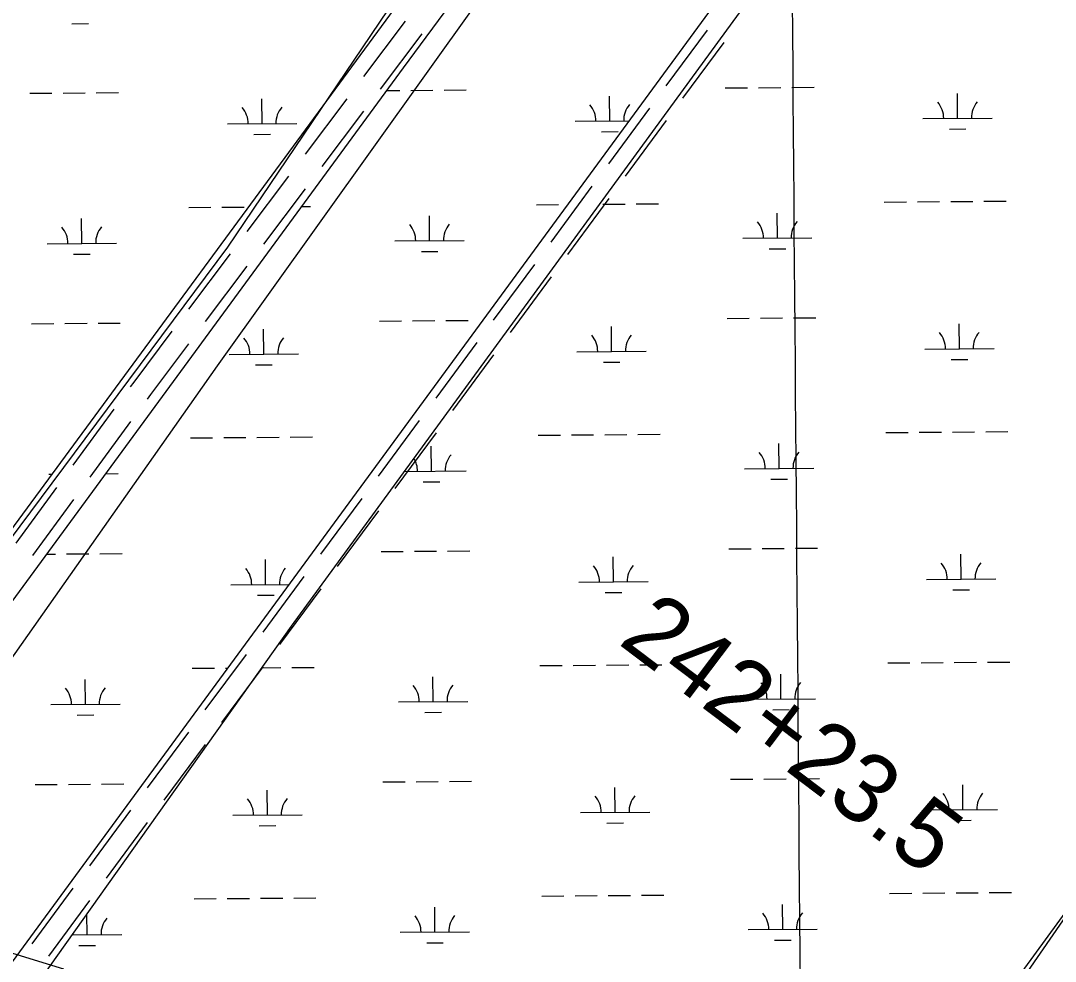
# Model space of a CAD drawing. Extents: x 3540316 to 3578335, y 553172 to 578787.
# Drawn here: x 3569685 to 3571179, y 568421 to 569779 of the extents above; entities that cross this region are included whole.
import ezdxf

# ---------------------------------------------------------------- set-up
doc = ezdxf.new("R2010")
doc.units = 0
for name, color, linetype in [('V-GRID-MAJR', 7, 'Continuous'), ('V-ROAD-CNTR', 7, 'Continuous'), ('V-SITE-VEGE', 7, 'Continuous'), ('V-SURV-IDEN', 7, 'Continuous'), ('V-WETL-SWMP', 7, 'Continuous')]:
    doc.layers.add(name, color=color, linetype=linetype)

msp = doc.modelspace()

# ---------------------------------------------------------------- linework, layer by layer
at = {"layer": 'V-GRID-MAJR'}
msp.add_spline([(3570887.492, 558776.553), (3570839.022, 564835.505), (3570790.536, 570896.3910000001), (3570742.0500000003, 576957.294), (3570742.035, 576959.211)], degree=3, dxfattribs=at)
at = {"layer": 'V-ROAD-CNTR'}
for points in [[(3570180.685600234, 569698.37357686), (3570240.8034799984, 569778.284417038)], [(3570617.098727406, 569684.9096037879), (3570676.412608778, 569765.4194427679)], [(3570204.6595522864, 569680.337612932), (3570264.7774320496, 569760.24845311)], [(3570641.250679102, 569667.115639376), (3570700.5645604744, 569747.6254783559)], [(3570096.5217685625, 569586.4968006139), (3570156.638648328, 569666.40864079)], [(3570120.4957206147, 569568.460836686), (3570180.61260038, 569648.372676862)], [(3570534.057893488, 569572.195829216), (3570593.372774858, 569652.705668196)], [(3570558.2098451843, 569554.4018648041), (3570617.524726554, 569634.911703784)], [(3570012.356936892, 569474.6200243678), (3570072.474816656, 569554.5318645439)], [(3570451.01705957, 569459.4820546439), (3570510.33194094, 569539.9918936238)], [(3570036.330888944, 569456.5840604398), (3570096.4487687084, 569536.4959006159)], [(3570475.169011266, 569441.6880902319), (3570534.4838926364, 569522.1979292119)], [(3569928.192105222, 569362.743248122), (3569988.309984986, 569442.6550882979)], [(3569952.1660572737, 569344.707284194), (3570012.2839370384, 569424.6191243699)], [(3570367.976225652, 569346.7692800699), (3570427.291107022, 569427.278119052)], [(3570392.128177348, 569328.9753156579), (3570451.443058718, 569409.48415464)], [(3569843.9972736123, 569250.6364723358), (3569848.9462637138, 569257.403458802), (3569904.145153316, 569330.778312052)], [(3569868.2132251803, 569232.926507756), (3569873.042215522, 569239.52949455), (3569928.1191053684, 569312.742348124)], [(3570284.9353917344, 569234.056505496), (3570344.2502731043, 569314.5653444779)], [(3570309.08734343, 569216.2625410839), (3570368.4022248, 569296.7713800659)], [(3569761.3534389, 569137.6316983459), (3569820.384320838, 569218.3495369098)], [(3569785.5693904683, 569119.9217337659), (3569844.6002724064, 569200.63957233)], [(3570201.894557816, 569121.343730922), (3570261.2094391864, 569201.8525699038)], [(3570226.0465095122, 569103.54976651), (3570285.361390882, 569184.0586054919)], [(3569678.709604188, 569024.6279243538), (3569737.740486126, 569105.3447629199)], [(3569702.9255557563, 569006.917959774), (3569761.9564376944, 569087.6347983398)], [(3570118.5797244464, 569008.8929558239), (3570178.1546052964, 569089.2097951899)], [(3570142.6756762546, 568991.0209915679), (3570202.250557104, 569071.3378309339)], [(3570035.1748912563, 568896.449180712), (3570094.7497721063, 568976.766020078)], [(3570059.2708430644, 568878.577216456), (3570118.8457239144, 568958.8940558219)], [(3569951.7700580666, 568784.0054055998), (3570011.344938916, 568864.322244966)], [(3569975.8660098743, 568766.133441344), (3570035.4408907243, 568846.45028071)], [(3569868.3652248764, 568671.5616304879), (3569927.9401057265, 568751.8784698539)], [(3569892.4611766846, 568653.6896662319), (3569952.036057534, 568734.0065055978)], [(3569784.960391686, 568559.117855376), (3569844.5352725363, 568639.434694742)], [(3569809.0563434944, 568541.2458911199), (3569868.6312243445, 568621.5627304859)], [(3569702.055557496, 568446.2050812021), (3569761.197439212, 568526.8419199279)], [(3569726.2455091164, 568428.4631166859), (3569785.387390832, 568509.099955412)]]:
    msp.add_lwpolyline(points, dxfattribs=at)
at = {"layer": 'V-SITE-VEGE'}
for p, q in [((3571102.338, 571107.395), (3569983.856, 569452.287)), ((3569983.856, 569452.287), (3568906.97, 568005.223))]:
    msp.add_line(p, q, dxfattribs=at)
for points in [[(3569373.558, 566866.105), (3569274.2770000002, 567179.437), (3569205.544, 567401.063), (3569182.633, 567538.623), (3569159.722, 567622.688), (3569289.551, 567775.532), (3569747.773, 568409.841), (3569648.492, 568440.409), (3569228.455, 567844.312), (3569129.174, 567737.3250000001), (3569075.715, 567706.752), (3568999.345, 567821.385), (3568976.434, 567874.881), (3568999.345, 567943.661), (3569098.6240000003, 568043.009), (3569969.245, 569281.054), (3570717.673, 570328.0430000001), (3571550.107, 571451.452), (3572665.11, 572972.26)], [(3574169.597, 572551.937), (3573635.006, 571772.427), (3572764.389, 570587.88), (3572237.434, 569854.223), (3571695.208, 569128.209), (3571336.267, 568692.602), (3570977.328, 568172.93), (3570542.02, 567599.762), (3570312.91, 567332.283), (3569877.602, 566736.188)]]:
    msp.add_lwpolyline(points, dxfattribs=at)
at = {"layer": 'V-WETL-SWMP'}
for p, q in [((3570238.055171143, 569711.186648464), (3572659.8932172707, 572993.6610146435)), ((3571628.6039329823, 571706.7479208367), (3568856.838879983, 567936.1496490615)), ((3571206.4488926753, 570511.4424746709), (3569373.5668575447, 568012.4289573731)), ((3569759.201988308, 569774.6952509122), (3569783.20127521, 569774.8802581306)), ((3569286.336886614, 568413.9155579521), (3570238.055171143, 569711.186648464)), ((3569698.566682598, 569674.2238605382), (3569730.5657318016, 569674.4705368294)), ((3569746.565256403, 569674.5938749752), (3569778.5643056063, 569674.840551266)), ((3569794.563830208, 569674.9638894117), (3569826.562879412, 569675.2105657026)), ((3570213.852301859, 569678.1961268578), (3570232.4588189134, 569678.3395619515)), ((3570248.4583435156, 569678.4629000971), (3570280.457392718, 569678.7095763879)), ((3570296.4569173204, 569678.8329145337), (3570328.455966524, 569679.0795908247)), ((3570702.352956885, 569681.9611293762), (3570734.3520058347, 569682.2078056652)), ((3570750.351530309, 569682.3311438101), (3570782.350579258, 569682.5778200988)), ((3570798.350103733, 569682.7011582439), (3570830.3491526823, 569682.9478345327)), ((3571037.544917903, 569638.1136991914), (3571037.267406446, 569674.1126292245)), ((3570033.7586448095, 569630.3764346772), (3570033.4811344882, 569666.3753613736)), ((3570535.6517319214, 569634.2454597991), (3570535.3742216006, 569670.2443864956)), ((3569983.760130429, 569629.9910029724), (3570083.7571591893, 569630.7618663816)), ((3570485.6532175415, 569633.8600280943), (3570563.231498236, 569634.4580684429)), ((3570987.5464039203, 569637.7282674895), (3571087.543431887, 569638.4991308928)), ((3570021.8779530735, 569614.8533911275), (3570045.877239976, 569615.0383983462)), ((3570523.771040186, 569618.7224162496), (3570547.7703270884, 569618.9074234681)), ((3571025.6642267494, 569622.5906542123), (3571049.6635134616, 569622.7756614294)), ((3569975.8419749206, 569509.8554076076), (3570007.841024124, 569510.1020838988)), ((3570091.00362424, 569510.7431730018), (3570103.8381717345, 569510.842112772)), ((3570429.7364882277, 569513.354418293), (3570461.735537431, 569513.6010945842)), ((3570525.7337425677, 569514.0936503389), (3570557.732791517, 569514.340326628)), ((3570573.7323159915, 569514.4636647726), (3570605.7313649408, 569514.7103410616)), ((3570931.629678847, 569517.2226465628), (3570963.6287277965, 569517.4693228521)), ((3570979.6282522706, 569517.5926609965), (3571011.62730122, 569517.8393372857)), ((3571027.626825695, 569517.9626754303), (3571059.625874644, 569518.2093517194)), ((3571075.6253991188, 569518.332689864), (3571107.624448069, 569518.579366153)), ((3569927.8434011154, 569509.4853931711), (3569959.8424503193, 569509.7320694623)), ((3570275.5402323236, 569461.4222379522), (3570275.262722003, 569497.4211646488)), ((3570777.4334257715, 569465.2904615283), (3570777.1559143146, 569501.2893915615)), ((3569773.647145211, 569457.5532128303), (3569773.3696348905, 569493.5521395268)), ((3570727.434911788, 569464.9050298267), (3570827.4319397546, 569465.67589323)), ((3569723.648630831, 569457.1677811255), (3569823.6456595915, 569457.9386445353)), ((3570225.5417179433, 569461.0368062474), (3570325.5387467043, 569461.8076696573)), ((3569761.766453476, 569442.0301692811), (3569785.765740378, 569442.2151764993)), ((3570263.659540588, 569445.899194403), (3570287.6588274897, 569446.0842016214)), ((3570765.5527346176, 569449.7674165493), (3570789.5520213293, 569449.9524237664)), ((3570203.0242348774, 569345.4278040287), (3570235.0232840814, 569345.67448032)), ((3570251.022808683, 569345.7978184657), (3570283.0218578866, 569346.0444947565)), ((3570299.0213824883, 569346.1678329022), (3570331.0204316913, 569346.4145091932)), ((3570704.9174325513, 569349.2960169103), (3570736.9164815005, 569349.5426931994)), ((3570752.916005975, 569349.6660313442), (3570784.915054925, 569349.912707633)), ((3570800.9145793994, 569350.0360457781), (3570832.9136283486, 569350.2827220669)), ((3569701.1311477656, 569341.5587789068), (3569733.130196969, 569341.805455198)), ((3569749.129721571, 569341.9287933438), (3569781.1287707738, 569342.1754696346)), ((3569797.128295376, 569342.2988077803), (3569829.1273445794, 569342.5454840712)), ((3570036.323109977, 569297.7113530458), (3570036.045599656, 569333.7102797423)), ((3570538.216310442, 569301.5795616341), (3570537.9387989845, 569337.5784916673)), ((3571040.1093935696, 569305.4485867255), (3571039.8318821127, 569341.4475167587)), ((3570488.217796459, 569301.1941299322), (3570588.2148244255, 569301.9649933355)), ((3570990.110879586, 569305.0631550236), (3571090.1079075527, 569305.834018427)), ((3569986.3245955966, 569297.325921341), (3570086.3216243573, 569298.0967847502)), ((3570526.3356192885, 569286.056516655), (3570550.334906, 569286.2415238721)), ((3571028.228702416, 569289.9255417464), (3571052.2279891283, 569290.1105489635)), ((3570024.4424182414, 569282.1883094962), (3570048.441705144, 569282.3733167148)), ((3570528.298218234, 569181.4285378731), (3570560.297267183, 569181.6752141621)), ((3570576.2967916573, 569181.7985523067), (3570608.295840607, 569182.0452285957)), ((3570934.1941545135, 569184.557534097), (3570966.1932034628, 569184.8042103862)), ((3570982.1927279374, 569184.9275485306), (3571014.1917768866, 569185.1742248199)), ((3571030.191301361, 569185.2975629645), (3571062.1903503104, 569185.5442392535)), ((3571078.1898747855, 569185.6675773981), (3571110.1889237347, 569185.9142536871)), ((3569930.4078662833, 569176.8203115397), (3569962.406915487, 569177.0669878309)), ((3569978.4064400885, 569177.1903259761), (3570010.405489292, 569177.4370022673)), ((3570026.4050138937, 569177.5603404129), (3570058.404063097, 569177.8070167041)), ((3570074.403587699, 569177.9303548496), (3570106.402636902, 569178.1770311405)), ((3570432.3010713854, 569180.6885090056), (3570464.300120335, 569180.9351852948)), ((3570480.2996448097, 569181.0585234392), (3570512.298693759, 569181.3051997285)), ((3570779.997901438, 569132.6253490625), (3570779.7203899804, 569168.6242790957)), ((3570278.10481831, 569128.7563239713), (3570277.827306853, 569164.7552540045)), ((3569726.213095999, 569124.5026994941), (3569730.420502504, 569124.535133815)), ((3569808.1087982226, 569125.134022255), (3569826.21012476, 569125.2735629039)), ((3570239.4216954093, 569128.4581210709), (3570328.1033322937, 569129.141755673)), ((3570729.9993874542, 569132.2399173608), (3570829.996415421, 569133.0107807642)), ((3570266.2241271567, 569113.2332789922), (3570290.2234138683, 569113.4182862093)), ((3570768.1172102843, 569117.1023040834), (3570792.116496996, 569117.2873113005)), ((3570755.480481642, 569017.0009188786), (3570787.479530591, 569017.2475951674)), ((3570803.479055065, 569017.3709333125), (3570835.478104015, 569017.6176096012)), ((3569722.9401292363, 569009.0420506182), (3569735.694662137, 569009.1403735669)), ((3569751.694186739, 569009.2637117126), (3569783.693235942, 569009.5103880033)), ((3569799.692760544, 569009.6337261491), (3569831.6918097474, 569009.8804024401)), ((3570205.5888250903, 569012.7618793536), (3570237.5878740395, 569013.0085556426)), ((3570253.587398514, 569013.1318937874), (3570285.5864474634, 569013.3785700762)), ((3570301.585971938, 569013.5019082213), (3570333.5850208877, 569013.7485845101)), ((3570540.780786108, 568968.9144491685), (3570540.5032746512, 569004.9133792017)), ((3570707.4819082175, 569016.6309044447), (3570739.4809571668, 569016.8775807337)), ((3571042.673869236, 568972.7834742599), (3571042.3963577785, 569008.7824042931)), ((3570038.887575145, 568965.0462714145), (3570038.610064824, 569001.0451981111)), ((3570992.6753552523, 568972.398042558), (3571092.672383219, 568973.1689059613)), ((3569988.889060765, 568964.6608397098), (3570072.4463617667, 568965.3049715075)), ((3570490.782272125, 568968.5290174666), (3570590.779300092, 568969.2998808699)), ((3571030.7931780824, 568957.2604292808), (3571054.792464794, 568957.4454364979)), ((3570027.00688341, 568949.523227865), (3570051.006170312, 568949.7082350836)), ((3570528.9000949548, 568953.3914041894), (3570552.899381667, 568953.5764114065)), ((3571032.7557770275, 568852.6324504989), (3571064.754825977, 568852.8791267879)), ((3571080.7543504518, 568853.0024649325), (3571112.753399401, 568853.2491412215)), ((3569932.9723314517, 568844.1552299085), (3569964.9713806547, 568844.4019061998)), ((3569980.9709052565, 568844.525244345), (3569983.877845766, 568844.5476535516)), ((3570033.6271559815, 568844.9303046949), (3570060.9686597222, 568845.1410766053)), ((3570076.9681841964, 568845.2644147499), (3570108.967233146, 568845.5110910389)), ((3570434.865547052, 568848.02339654), (3570466.864596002, 568848.2700728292)), ((3570482.864120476, 568848.3934109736), (3570514.863169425, 568848.6400872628)), ((3570530.8626939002, 568848.7634254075), (3570562.8617428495, 568849.0101016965)), ((3570578.861267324, 568849.1334398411), (3570610.8603162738, 568849.3801161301)), ((3570936.7586301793, 568851.8924216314), (3570968.7576791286, 568852.1390979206)), ((3570984.7572036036, 568852.262436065), (3571016.756252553, 568852.5091123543)), ((3569778.776075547, 568792.2230495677), (3569778.4985652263, 568828.2219762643)), ((3570280.669293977, 568796.0912115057), (3570280.3917825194, 568832.0901415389)), ((3570782.562377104, 568799.9602365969), (3570782.2848656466, 568835.95916663)), ((3570230.6707799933, 568795.705779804), (3570330.66780796, 568796.4766432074)), ((3570732.56386312, 568799.5748048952), (3570832.5608910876, 568800.3456682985)), ((3569728.777561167, 568791.837617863), (3569828.774589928, 568792.6084812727)), ((3570268.7886028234, 568780.5681665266), (3570292.787889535, 568780.7531737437)), ((3570770.68168595, 568784.4371916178), (3570794.680972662, 568784.6221988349)), ((3569766.8953838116, 568776.7000060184), (3569790.8946707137, 568776.8850132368)), ((3569706.260078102, 568676.2286156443), (3569738.259127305, 568676.4752919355)), ((3569754.258651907, 568676.5986300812), (3569786.25770111, 568676.8453063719)), ((3569802.257225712, 568676.9686445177), (3569834.2562749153, 568677.2153208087)), ((3570208.1533007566, 568680.0967668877), (3570240.152349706, 568680.3434431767)), ((3570256.151874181, 568680.4667813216), (3570288.15092313, 568680.7134576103)), ((3570304.1504476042, 568680.8367957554), (3570336.149496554, 568681.0834720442)), ((3570710.0463838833, 568683.9657919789), (3570742.0454328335, 568684.2124682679)), ((3570758.044957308, 568684.3358064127), (3570790.0440062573, 568684.5824827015)), ((3570806.043530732, 568684.7058208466), (3570838.0425796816, 568684.9524971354)), ((3571045.238344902, 568640.118361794), (3571044.9608334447, 568676.1172918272)), ((3570041.4521786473, 568632.3803116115), (3570041.1746671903, 568668.3792416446)), ((3570543.3452617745, 568636.2493367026), (3570543.0677503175, 568672.2482667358)), ((3569991.453664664, 568631.9948799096), (3570091.450692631, 568632.7657433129)), ((3570493.3467477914, 568635.8639050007), (3570593.343775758, 568636.6347684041)), ((3570995.239830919, 568639.7329300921), (3571095.2368588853, 568640.5037934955)), ((3570029.571487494, 568616.8572666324), (3570053.570774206, 568617.0422738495)), ((3570531.464570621, 568620.7262917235), (3570555.463857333, 568620.9112989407)), ((3571033.3576537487, 568624.595316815), (3571057.3569404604, 568624.7803240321)), ((3569935.536939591, 568511.4892589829), (3569967.535988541, 568511.7359352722)), ((3569983.535513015, 568511.8592734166), (3570015.534561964, 568512.1059497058)), ((3570031.5340864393, 568512.2292878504), (3570063.5331353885, 568512.4759641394)), ((3570079.532659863, 568512.5993022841), (3570111.531708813, 568512.8459785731)), ((3570437.4300227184, 568515.3582840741), (3570469.4290716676, 568515.6049603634)), ((3570485.428596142, 568515.7282985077), (3570517.4276450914, 568515.974974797)), ((3570533.427169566, 568516.0983129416), (3570565.4262185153, 568516.3449892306)), ((3570581.4257429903, 568516.4683273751), (3570613.42479194, 568516.7150036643)), ((3570939.3231058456, 568519.2273091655), (3570971.3221547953, 568519.4739854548)), ((3570987.32167927, 568519.5973235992), (3571019.320728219, 568519.8439998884)), ((3571035.320252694, 568519.967338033), (3571067.3193016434, 568520.214014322)), ((3571083.3188261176, 568520.3373524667), (3571115.3178750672, 568520.5840287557)), ((3570283.233769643, 568463.4260990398), (3570282.9562581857, 568499.425029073)), ((3570785.12685277, 568467.295124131), (3570784.849341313, 568503.2940541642)), ((3569781.3406865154, 568459.5570739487), (3569781.110044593, 568489.4760636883)), ((3570735.128338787, 568466.9096924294), (3570835.1253667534, 568467.6805558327)), ((3569759.737080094, 568459.3905347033), (3569831.3392004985, 568459.9425056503)), ((3570233.235255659, 568463.0406673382), (3570333.2322836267, 568463.8115307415)), ((3570773.2461616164, 568451.7720791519), (3570797.245448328, 568451.957086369)), ((3569769.459995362, 568444.0340289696), (3569793.4592820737, 568444.2190361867)), ((3570271.353078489, 568447.9030540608), (3570295.352365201, 568448.0880612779))]:
    msp.add_line(p, q, dxfattribs=at)
for points in [[(3568531.686, 566772.928), (3569002.7090000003, 567390.83), (3569281.272, 567785.882), (3570076.441, 568905.197), (3571185.626, 570424.628), (3571717.427, 571133.696), (3572598.697, 572308.723), (3573454.643, 573468.556)], [(3574508.116, 573038.05), (3573956.056, 572247.946), (3573338.154, 571412.259), (3572932.972, 570855.134), (3572132.738, 569781.402), (3571398.346, 568773.513), (3570527.2060000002, 567578.227), (3569691.518, 566489.301)]]:
    msp.add_lwpolyline(points, dxfattribs=at)
for centre, radius, start, end in [((3570982.2999635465, 569638.1626406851), 35.24628790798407, 359.66985651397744, 41.21351484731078), ((3571092.7825520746, 569639.01433584), 35.24628790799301, 139.66985350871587, 181.2135118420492), ((3569978.5136900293, 569630.4253761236), 35.24628790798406, 359.6698565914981, 41.21351492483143), ((3570088.9962794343, 569631.2770712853), 35.24628790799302, 139.6698534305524, 181.21351176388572), ((3570480.406777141, 569634.2944012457), 35.24628790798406, 359.6698565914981, 41.21351492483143), ((3570590.8893665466, 569635.1460964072), 35.24628790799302, 139.6698534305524, 181.21351176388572), ((3569718.4021904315, 569457.6021542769), 35.24628790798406, 359.6698565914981, 41.21351492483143), ((3569828.8847798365, 569458.4538494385), 35.24628790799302, 139.6698534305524, 181.21351176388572), ((3570220.295277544, 569461.4711793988), 35.24628790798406, 359.6698565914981, 41.21351492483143), ((3570330.777866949, 569462.3228745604), 35.24628790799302, 139.6698534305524, 181.21351176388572), ((3570722.1884714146, 569465.3394030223), 35.24628790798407, 359.66985651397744, 41.21351484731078), ((3570832.671059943, 569466.191098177), 35.24628790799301, 139.66985350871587, 181.2135118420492), ((3569981.0781551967, 569297.7602944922), 35.24628790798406, 359.6698565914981, 41.21351492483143), ((3570091.5607446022, 569298.6119896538), 35.24628790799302, 139.6698534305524, 181.21351176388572), ((3570482.971356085, 569301.6285031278), 35.24628790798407, 359.66985651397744, 41.21351484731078), ((3570593.4539446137, 569302.4801982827), 35.24628790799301, 139.66985350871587, 181.2135118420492), ((3570984.8644392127, 569305.4975282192), 35.24628790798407, 359.66985651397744, 41.21351484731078), ((3571095.3470277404, 569306.3492233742), 35.24628790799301, 139.66985350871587, 181.2135118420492), ((3570333.342452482, 569129.65696062), 35.24628790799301, 139.66985350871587, 181.2135118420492), ((3570724.7529470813, 569132.6742905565), 35.24628790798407, 359.66985651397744, 41.21351484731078), ((3570835.2355356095, 569133.5259857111), 35.24628790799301, 139.66985350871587, 181.2135118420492), ((3569720.9666555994, 569124.9370726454), 35.24628790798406, 40.80286860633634, 41.21351492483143), ((3570222.8598639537, 569128.8052654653), 35.24628790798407, 359.66985651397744, 31.206313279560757), ((3569983.6426203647, 568965.0952128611), 35.24628790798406, 359.6698565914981, 41.21351492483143), ((3570094.12520977, 568965.9469080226), 35.24628790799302, 139.6698534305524, 181.21351176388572), ((3570485.5358317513, 568968.9633906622), 35.24628790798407, 359.66985651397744, 41.21351484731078), ((3570596.0184202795, 568969.8150858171), 35.24628790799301, 139.66985350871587, 181.2135118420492), ((3570987.428914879, 568972.8324157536), 35.24628790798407, 359.66985651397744, 41.21351484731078), ((3571097.911503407, 568973.6841109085), 35.24628790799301, 139.66985350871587, 181.2135118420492), ((3570727.3174227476, 568800.0091780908), 35.24628790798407, 359.66985651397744, 41.21351484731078), ((3570837.8000112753, 568800.8608732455), 35.24628790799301, 139.66985350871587, 181.2135118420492), ((3569723.5311207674, 568792.2719910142), 35.24628790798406, 359.6698565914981, 41.21351492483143), ((3569834.0137101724, 568793.1236861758), 35.24628790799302, 139.6698534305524, 181.21351176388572), ((3570225.4243396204, 568796.1401529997), 35.24628790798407, 359.66985651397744, 41.21351484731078), ((3570335.906928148, 568796.9918481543), 35.24628790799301, 139.66985350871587, 181.2135118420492), ((3570488.100307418, 568636.2982781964), 35.24628790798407, 359.66985651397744, 41.21351484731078), ((3570598.5828959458, 568637.1499733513), 35.24628790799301, 139.66985350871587, 181.2135118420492), ((3570989.993390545, 568640.1673032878), 35.24628790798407, 359.66985651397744, 41.21351484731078), ((3571100.4759790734, 568641.0189984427), 35.24628790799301, 139.66985350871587, 181.2135118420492), ((3569986.2072242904, 568632.4292531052), 35.24628790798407, 359.66985651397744, 41.21351484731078), ((3570096.6898128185, 568633.2809482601), 35.24628790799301, 139.66985350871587, 181.2135118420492), ((3569836.5783206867, 568460.4577105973), 35.24628790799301, 139.66985350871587, 181.2135118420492), ((3570227.9888152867, 568463.4750405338), 35.24628790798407, 359.66985651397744, 41.21351484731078), ((3570338.4714038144, 568464.3267356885), 35.24628790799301, 139.66985350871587, 181.2135118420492), ((3570729.881898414, 568467.344065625), 35.24628790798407, 359.66985651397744, 41.21351484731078), ((3570840.3644869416, 568468.1957607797), 35.24628790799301, 139.66985350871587, 181.2135118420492), ((3569726.0957321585, 568459.6060154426), 35.24628790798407, 359.66985651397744, 3.1982523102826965)]:
    msp.add_arc(centre, radius, start, end, dxfattribs=at)

# ---------------------------------------------------------------- texts
at = {"layer": 'V-SURV-IDEN'}
msp.add_text('242+23.5', height=99.99999999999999, rotation=322.92055557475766, dxfattribs=at).set_placement((3570545.9761424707, 568880.5342836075))

doc.saveas('drawing.dxf')
